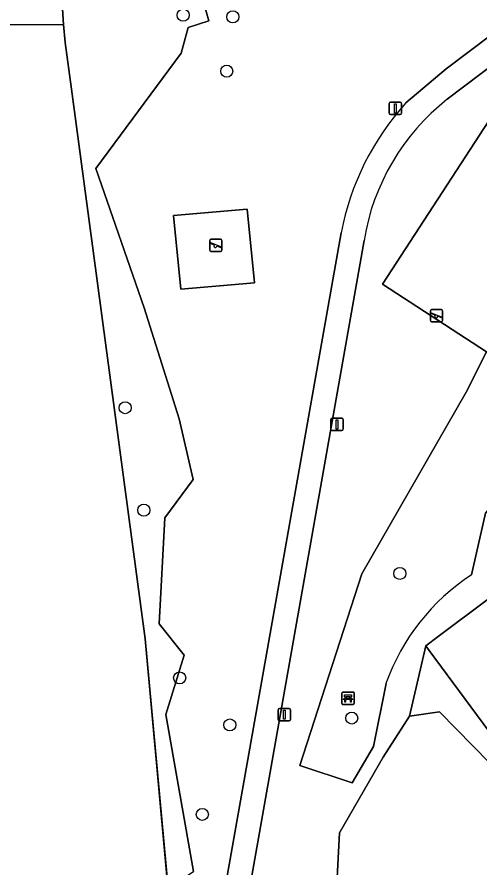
# Model space of a CAD drawing. Extents: x 163426 to 164192, y 380329 to 381641.
# Drawn here: x 163829.1 to 163866.7, y 381022.4 to 381091.4 of the extents above; entities that cross this region are included whole.
import ezdxf

# ---------------------------------------------------------------- set-up
doc = ezdxf.new("R2010")
doc.units = 0
for name, color, linetype in [('IMGEO_Bank', 7, 'Continuous'), ('IMGEO_Boom', 7, 'Continuous'), ('IMGEO_Erf', 7, 'Continuous'), ('IMGEO_Groenvoorziening', 7, 'Continuous'), ('IMGEO_Hek', 7, 'Continuous'), ('IMGEO_Lichtmast', 7, 'Continuous'), ('IMGEO_Meer_plas_ven_vijver', 7, 'Continuous'), ('IMGEO_Speelvoorziening', 7, 'Continuous'), ('IMGEO_Terreindeel_gesloten', 7, 'Continuous'), ('IMGEO_Terreindeel_open', 7, 'Continuous'), ('IMGEO_Voetpad_halfverhard', 7, 'Continuous')]:
    doc.layers.add(name, color=color, linetype=linetype)

msp = doc.modelspace()

# ---------------------------------------------------------------- linework, layer by layer
at = {"layer": 'IMGEO_Bank'}
for p, q in [((163855.469, 381035.7), (163855.469, 381036.541)), ((163855.469, 381036.541), (163855.469, 381035.7)), ((163855.544, 381036.625), (163856.385, 381036.625)), ((163856.385, 381036.625), (163855.544, 381036.625)), ((163856.469, 381036.55), (163856.469, 381035.709)), ((163856.469, 381035.709), (163856.469, 381036.55)), ((163856.166, 381036.023), (163855.773, 381036.023)), ((163855.778, 381036.131), (163855.778, 381036.237)), ((163855.822, 381036.237), (163855.822, 381036.131)), ((163856.11, 381036.243), (163855.828, 381036.243)), ((163855.828, 381036.125), (163856.11, 381036.125)), ((163856.116, 381036.131), (163856.116, 381036.237)), ((163856.16, 381036.237), (163856.16, 381036.131)), ((163856.394, 381035.625), (163855.553, 381035.625)), ((163855.553, 381035.625), (163856.394, 381035.625))]:
    msp.add_line(p, q, dxfattribs=at)
for points in [[(163855.716, 381036.023), (163855.574, 381036.023), (163855.686, 381036.125), (163855.772, 381036.125)], [(163855.772, 381036.243), (163855.686, 381036.243), (163855.686, 381036.404), (163856.249, 381036.404), (163856.249, 381036.243), (163856.166, 381036.243)], [(163855.766, 381036.016), (163855.766, 381035.809), (163855.723, 381035.809), (163855.723, 381036.016)], [(163856.166, 381036.125), (163856.249, 381036.125), (163856.361, 381036.023), (163856.222, 381036.023)], [(163856.216, 381036.016), (163856.216, 381035.809), (163856.172, 381035.809), (163856.172, 381036.016)]]:
    msp.add_lwpolyline(points, dxfattribs=at)
for centre, radius, start, end in [((163855.547, 381036.547), 0.0779, 92.4484, 184.28452), ((163855.547, 381036.547), 0.0779, 92.4484, 184.28452), ((163856.391, 381036.547), 0.0779, 2.4484, 94.28452), ((163856.391, 381036.547), 0.0779, 2.4484, 94.28452), ((163855.716, 381036.016), 0.00671, 2.89567, 87.10433), ((163855.773, 381036.016), 0.00671, 92.89567, 177.10433), ((163855.771, 381036.236), 0.00671, 2.89567, 87.10433), ((163855.771, 381036.132), 0.00671, 272.89567, 357.10433), ((163855.828, 381036.236), 0.00671, 92.89567, 177.10433), ((163855.828, 381036.132), 0.00671, 182.89567, 267.10433), ((163856.11, 381036.236), 0.00671, 2.89567, 87.10433), ((163856.11, 381036.132), 0.00671, 272.89567, 357.10433), ((163856.167, 381036.236), 0.00671, 92.89567, 177.10433), ((163856.167, 381036.132), 0.00671, 182.89567, 267.10433), ((163856.165, 381036.016), 0.00671, 2.89567, 87.10433), ((163856.222, 381036.016), 0.00671, 92.89567, 177.10433), ((163855.547, 381035.703), 0.0779, 182.4484, 274.28452), ((163855.547, 381035.703), 0.0779, 182.4484, 274.28452), ((163856.391, 381035.703), 0.0779, 272.4484, 4.28452), ((163856.391, 381035.703), 0.0779, 272.4484, 4.28452)]:
    msp.add_arc(centre, radius, start, end, dxfattribs=at)
at = {"layer": 'IMGEO_Boom'}
for centre in [(163842.598, 381091.538), (163846.629, 381091.404), (163846.134, 381086.995), (163837.9, 381059.692), (163839.408, 381051.38), (163860.172, 381046.249), (163842.317, 381037.775), (163846.384, 381033.957), (163856.273, 381034.515), (163844.156, 381026.703)]:
    msp.add_circle(centre, 0.489, dxfattribs=at)
at = {"layer": 'IMGEO_Erf'}
msp.add_lwpolyline([(163751.503, 381157.516), (163729.251, 381141.015), (163732.072, 381137.976), (163749.418, 381119.282), (163756.166, 381112.517), (163759.341, 381110.127), (163775.821, 381098.556), (163770.737, 381090.211), (163788.292, 381090.14), (163818.457, 381090.749), (163832.902, 381090.774), (163832.813, 381092.044), (163843.989, 381092.666), (163844.187, 381092.814), (163848.379, 381095.943), (163861.136, 381105.466), (163857.605, 381110.245), (163859.858, 381111.91), (163857.795, 381114.702), (163855.732, 381117.494), (163853.479, 381115.829), (163850.107, 381120.395), (163846.735, 381124.961)], dxfattribs=at)
msp.add_lwpolyline([(163867.363, 381044.182), (163863.274, 381041.124), (163862.281, 381040.382), (163862.563, 381040), (163868.85, 381031.479), (163870.145, 381032.362), (163869.444, 381033.309), (163873.296, 381036.157)], close=True, dxfattribs=at)
at = {"layer": 'IMGEO_Groenvoorziening'}
for points in [[(163860.665, 381084.431), (163863.932, 381087.182), (163869.42, 381091.331), (163875.557, 381096.043), (163881.424, 381100.523), (163884.816, 381103.12)], [(163885.813, 381101.41), (163884.881, 381100.649), (163892.032, 381091.103), (163892.433, 381091.325), (163893.363, 381089.769), (163893.712, 381086.589), (163885.188, 381079.149), (163877.401, 381069.894), (163877.35, 381068.327), (163876.539, 381066.473), (163872.253, 381063.156), (163871.244, 381061.59), (163871.684, 381058.886), (163871, 381056.23), (163869.868, 381054.37), (163867.112, 381051.126), (163865.984, 381046.133)], [(163859.052, 381037.328), (163858.039, 381032.201), (163856.309, 381029.254), (163852.062, 381030.665), (163857.097, 381046.206), (163865.555, 381060.95), (163867.201, 381064.226), (163858.767, 381069.713), (163869.611, 381086.378), (163878.149, 381080.823), (163885.102, 381087.269), (163878.573, 381095.902), (163872.498, 381091.145), (163864.015, 381084.713)], [(163844.187, 381092.814), (163844.683, 381091.092), (163842.997, 381090.531), (163842.448, 381088.444), (163835.511, 381079.11), (163839.44, 381067.792), (163842.29, 381058.779), (163843.402, 381053.87), (163841.109, 381050.756), (163840.667, 381042.15), (163842.673, 381039.621), (163841.196, 381034.794), (163843.428, 381022.079)], [(163892.433, 381091.325), (163892.032, 381091.103), (163891.682, 381090.91), (163885.54, 381087.511), (163885.102, 381087.269), (163878.149, 381080.823), (163867.867, 381065.023), (163867.305, 381064.158), (163867.201, 381064.226), (163865.555, 381060.95), (163857.097, 381046.206), (163852.062, 381030.665), (163856.309, 381029.254), (163858.039, 381032.201), (163859.052, 381037.328)], [(163865.984, 381046.133), (163867.112, 381051.126), (163869.868, 381054.37), (163871, 381056.23), (163871.684, 381058.886), (163871.244, 381061.59), (163872.253, 381063.156), (163876.539, 381066.473), (163877.35, 381068.327), (163877.401, 381069.894), (163885.188, 381079.149), (163893.712, 381086.589), (163893.363, 381089.769), (163892.433, 381091.325)], [(163841.374, 381020.725), (163839.519, 381040.942), (163833.544, 381085.543), (163833.037, 381089.328), (163832.902, 381090.774), (163818.457, 381090.749), (163788.292, 381090.14), (163770.737, 381090.211), (163769.885, 381088.76), (163746.539, 381090.627), (163748.916, 381078), (163755.799, 381041.444), (163735.177, 381030.533), (163736.925, 381018.494)], [(163845.726, 381019.254), (163855.417, 381073.893)], [(163857.272, 381073.268), (163847.391, 381017.291)], [(163850.868, 381014.515), (163851.377, 381014.517), (163853.795, 381014.528), (163855.057, 381021.071), (163855.272, 381025.205), (163858.813, 381031.35), (163860.955, 381034.673), (163862.281, 381040.382), (163863.274, 381041.124), (163867.363, 381044.182), (163871.728, 381047.42), (163869.236, 381050.985), (163873.193, 381053.924), (163877.091, 381056.827), (163873.767, 381061.119)], [(163884.702, 381018.618), (163873.638, 381025.391), (163873.196, 381025.711), (163870.461, 381029.41), (163871.668, 381030.302), (163870.145, 381032.362), (163868.85, 381031.479), (163862.563, 381040), (163862.281, 381040.382), (163860.955, 381034.673), (163863.398, 381035.018), (163867.446, 381030.877), (163872.08, 381024.256), (163880.893, 381020.104), (163882.225, 381018.737), (163880.925, 381016.098), (163855.057, 381021.071), (163853.795, 381014.528)]]:
    msp.add_lwpolyline(points, dxfattribs=at)
for points in [[(163842.448, 381088.444), (163842.997, 381090.531), (163844.683, 381091.092), (163844.187, 381092.814), (163843.989, 381092.666), (163832.813, 381092.044), (163832.902, 381090.774), (163833.037, 381089.328), (163833.544, 381085.543), (163839.519, 381040.942), (163841.374, 381020.725), (163843.428, 381022.079), (163841.196, 381034.794), (163842.673, 381039.621), (163840.667, 381042.15), (163841.109, 381050.756), (163843.402, 381053.87), (163842.29, 381058.779), (163839.44, 381067.792), (163835.511, 381079.11)], [(163842.426, 381069.318), (163841.824, 381075.294), (163847.78, 381075.798), (163848.382, 381069.821)]]:
    msp.add_lwpolyline(points, close=True, dxfattribs=at)
for centre, radius, start, end in [((163876.857, 381069.792), 21.828, 137.88238, 169.17035), ((163875.373, 381070.313), 18.34, 128.26305, 170.72669), ((163875.638, 381031.401), 17.614, 123.23835, 160.33635), ((163875.638, 381031.401), 17.614, 123.23835, 160.33635)]:
    msp.add_arc(centre, radius, start, end, dxfattribs=at)
at = {"layer": 'IMGEO_Hek'}
for points in [[(163832.902, 381090.774), (163832.813, 381092.044), (163843.989, 381092.666), (163861.136, 381105.466)], [(163841.691, 381017.267), (163839.519, 381040.942)]]:
    msp.add_lwpolyline(points, dxfattribs=at)
at = {"layer": 'IMGEO_Lichtmast'}
for p, q in [((163859.31, 381083.578), (163859.31, 381084.378)), ((163859.31, 381084.378), (163859.31, 381083.578)), ((163859.41, 381084.478), (163860.2, 381084.478)), ((163860.2, 381084.478), (163859.41, 381084.478)), ((163860.3, 381084.378), (163860.3, 381083.578)), ((163860.3, 381083.578), (163860.3, 381084.378)), ((163860.2, 381083.478), (163859.41, 381083.478)), ((163859.41, 381083.478), (163860.2, 381083.478)), ((163854.581, 381057.941), (163854.581, 381058.741)), ((163854.581, 381058.741), (163854.581, 381057.941)), ((163854.681, 381058.841), (163855.471, 381058.841)), ((163855.471, 381058.841), (163854.681, 381058.841)), ((163855.571, 381058.741), (163855.571, 381057.941)), ((163855.571, 381057.941), (163855.571, 381058.741)), ((163855.471, 381057.841), (163854.681, 381057.841)), ((163854.681, 381057.841), (163855.471, 381057.841)), ((163850.314, 381034.393), (163850.314, 381035.193)), ((163850.314, 381035.193), (163850.314, 381034.393)), ((163850.414, 381035.293), (163851.204, 381035.293)), ((163851.204, 381035.293), (163850.414, 381035.293)), ((163851.304, 381035.193), (163851.304, 381034.393)), ((163851.304, 381034.393), (163851.304, 381035.193)), ((163851.204, 381034.293), (163850.414, 381034.293)), ((163850.414, 381034.293), (163851.204, 381034.293))]:
    msp.add_line(p, q, dxfattribs=at)
for points in [[(163859.73, 381084.353), (163859.88, 381084.353), (163859.88, 381083.603), (163859.73, 381083.603), (163859.73, 381084.353)], [(163855.001, 381058.716), (163855.151, 381058.716), (163855.151, 381057.966), (163855.001, 381057.966), (163855.001, 381058.716)], [(163850.734, 381035.168), (163850.884, 381035.168), (163850.884, 381034.418), (163850.734, 381034.418), (163850.734, 381035.168)]]:
    msp.add_lwpolyline(points, dxfattribs=at)
for centre, start, end in [((163859.41, 381084.378), 90, 180), ((163859.41, 381084.378), 90, 180), ((163860.2, 381084.378), 0, 90), ((163860.2, 381084.378), 360, 90), ((163859.41, 381083.578), 180, 270), ((163859.41, 381083.578), 180, 270), ((163860.2, 381083.578), 270, 0), ((163860.2, 381083.578), 270, 0), ((163854.681, 381058.741), 90, 180), ((163854.681, 381058.741), 90, 180), ((163855.471, 381058.741), 0, 90), ((163855.471, 381058.741), 360, 90), ((163854.681, 381057.941), 180, 270), ((163854.681, 381057.941), 180, 270), ((163855.471, 381057.941), 270, 0), ((163855.471, 381057.941), 270, 0), ((163850.414, 381035.193), 90, 180), ((163850.414, 381035.193), 90, 180), ((163851.204, 381035.193), 0, 90), ((163851.204, 381035.193), 360, 90), ((163850.414, 381034.393), 180, 270), ((163850.414, 381034.393), 180, 270), ((163851.204, 381034.393), 270, 0), ((163851.204, 381034.393), 270, 0)]:
    msp.add_arc(centre, 0.1, start, end, dxfattribs=at)
at = {"layer": 'IMGEO_Meer_plas_ven_vijver'}
msp.add_lwpolyline([(163867.446, 381030.877), (163863.398, 381035.018), (163860.955, 381034.673), (163858.813, 381031.35), (163855.272, 381025.205), (163855.057, 381021.071), (163880.925, 381016.098), (163882.225, 381018.737), (163880.893, 381020.104), (163872.08, 381024.256)], close=True, dxfattribs=at)
at = {"layer": 'IMGEO_Speelvoorziening'}
for p, q in [((163844.753, 381072.463), (163844.753, 381073.263)), ((163844.753, 381073.263), (163844.753, 381072.463)), ((163844.853, 381073.363), (163845.643, 381073.363)), ((163845.643, 381073.363), (163844.853, 381073.363)), ((163845.743, 381073.263), (163845.743, 381072.463)), ((163845.743, 381072.463), (163845.743, 381073.263)), ((163845.136, 381072.891), (163844.797, 381073.028)), ((163844.822, 381073.088), (163845.698, 381072.735)), ((163845.674, 381072.675), (163845.334, 381072.812)), ((163845.643, 381072.363), (163844.853, 381072.363)), ((163844.853, 381072.363), (163845.643, 381072.363)), ((163862.754, 381067.666), (163863.544, 381067.666)), ((163863.544, 381067.666), (163862.754, 381067.666)), ((163862.654, 381066.766), (163862.654, 381067.566)), ((163862.654, 381067.566), (163862.654, 381066.766)), ((163863.037, 381067.194), (163862.698, 381067.331)), ((163862.723, 381067.391), (163863.599, 381067.038)), ((163863.575, 381066.978), (163863.235, 381067.115)), ((163863.644, 381067.566), (163863.644, 381066.766)), ((163863.644, 381066.766), (163863.644, 381067.566)), ((163863.544, 381066.666), (163862.754, 381066.666)), ((163862.754, 381066.666), (163863.544, 381066.666))]:
    msp.add_line(p, q, dxfattribs=at)
for centre, radius, start, end in [((163844.853, 381073.263), 0.1, 90, 180), ((163844.853, 381073.263), 0.1, 90, 180), ((163844.81, 381073.058), 0.0327, 68.07798, 248.07798), ((163845.643, 381073.263), 0.1, 0, 90), ((163845.643, 381073.263), 0.1, 360, 90), ((163844.853, 381072.463), 0.1, 180, 270), ((163844.853, 381072.463), 0.1, 180, 270), ((163845.215, 381072.801), 0.12, 130.99278, 5.16318), ((163845.643, 381072.463), 0.1, 270, 0), ((163845.643, 381072.463), 0.1, 270, 0), ((163845.686, 381072.705), 0.0327, 248.07798, 68.07798), ((163862.754, 381067.566), 0.1, 90, 180), ((163862.754, 381067.566), 0.1, 90, 180), ((163863.544, 381067.566), 0.1, 0, 90), ((163863.544, 381067.566), 0.1, 360, 90), ((163862.711, 381067.361), 0.0327, 68.07798, 248.07798), ((163863.116, 381067.104), 0.12, 130.99278, 5.16318), ((163863.587, 381067.008), 0.0327, 248.07798, 68.07798), ((163862.754, 381066.766), 0.1, 180, 270), ((163862.754, 381066.766), 0.1, 180, 270), ((163863.544, 381066.766), 0.1, 270, 0), ((163863.544, 381066.766), 0.1, 270, 0)]:
    msp.add_arc(centre, radius, start, end, dxfattribs=at)
at = {"layer": 'IMGEO_Terreindeel_gesloten'}
msp.add_lwpolyline([(163867.305, 381064.158), (163867.867, 381065.023), (163878.149, 381080.823), (163869.611, 381086.378), (163858.767, 381069.713), (163867.201, 381064.226)], close=True, dxfattribs=at)
at = {"layer": 'IMGEO_Terreindeel_open'}
msp.add_lwpolyline([(163842.426, 381069.318), (163848.382, 381069.821), (163847.78, 381075.798), (163841.824, 381075.294)], close=True, dxfattribs=at)
at = {"layer": 'IMGEO_Voetpad_halfverhard'}
for points in [[(163884.816, 381103.12), (163881.424, 381100.523), (163875.557, 381096.043), (163869.42, 381091.331), (163863.932, 381087.182), (163860.665, 381084.431)], [(163864.015, 381084.713), (163872.498, 381091.145), (163878.573, 381095.902), (163878.655, 381095.966), (163884.881, 381100.649), (163885.813, 381101.41)], [(163855.417, 381073.893), (163845.726, 381019.254), (163845.602, 381018.56), (163845.295, 381016.916), (163845.186, 381016.426), (163844.873, 381015.706), (163844.417, 381015.282), (163843.646, 381014.894), (163843.079, 381014.688), (163842.404, 381014.476), (163849.374, 381014.508), (163850.868, 381014.515)], [(163847.391, 381017.291), (163857.272, 381073.268)]]:
    msp.add_lwpolyline(points, dxfattribs=at)
for centre, radius, start, end in [((163876.857, 381069.792), 21.828, 137.88238, 169.17035), ((163875.373, 381070.313), 18.34, 128.26305, 170.72669)]:
    msp.add_arc(centre, radius, start, end, dxfattribs=at)

doc.saveas('drawing.dxf')
